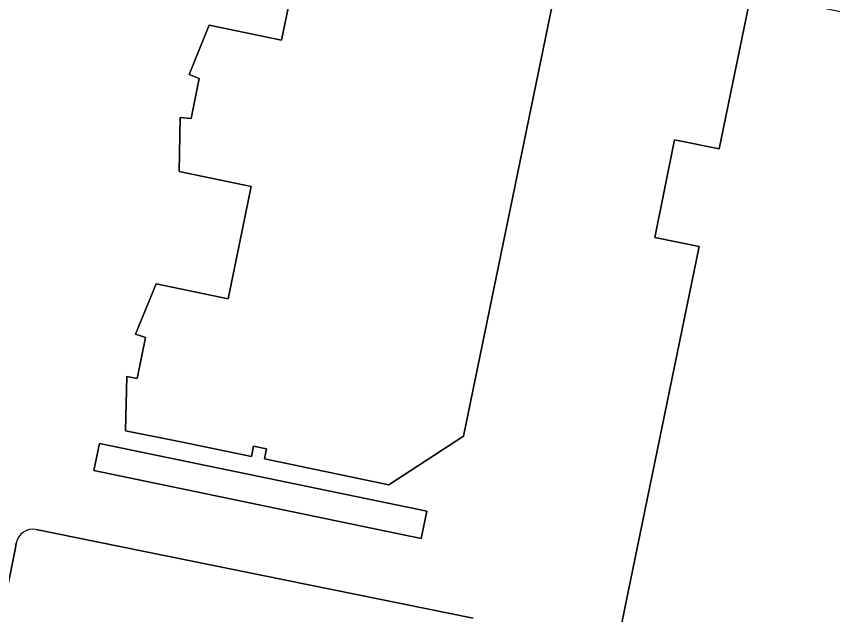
# Model space of a CAD drawing. Extents: x 157692 to 159674, y 381452 to 383291.
# Drawn here: x 158640.6 to 158712.8, y 382561.8 to 382614.7 of the extents above; entities that cross this region are included whole.
import ezdxf

# ---------------------------------------------------------------- set-up
doc = ezdxf.new("R2010")
doc.units = 0
for name, color, linetype in [('IMGEO_Erf', 7, 'Continuous'), ('IMGEO_Pand', 7, 'Continuous'), ('IMGEO_Parkeervlak_open', 7, 'Continuous')]:
    doc.layers.add(name, color=color, linetype=linetype)

msp = doc.modelspace()

# ---------------------------------------------------------------- linework, layer by layer
at = {"layer": 'IMGEO_Erf'}
for points in [[(158694.847, 382648.928), (158680.152, 382577.583), (158673.559, 382573.279), (158662.551, 382575.574), (158662.737, 382576.467), (158661.579, 382576.698), (158661.401, 382575.803), (158655.157, 382577.075), (158650.257, 382578.073), (158650.364, 382582.879), (158651.291, 382582.677), (158652.01, 382586.302), (158651.138, 382586.604), (158652.951, 382591.051), (158659.336, 382589.733), (158661.377, 382599.679), (158654.988, 382600.989), (158655.098, 382605.783), (158656.071, 382605.694), (158656.781, 382609.22), (158655.877, 382609.565), (158657.658, 382613.938), (158664.064, 382612.603), (158666.125, 382622.559)], [(158753.955, 382456.856), (158699.537, 382468.032), (158697.086, 382468.535), (158694.639, 382469.037), (158694.224, 382466.785), (158693.656, 382466.889), (158693.725, 382467.23), (158675.58, 382470.947), (158677.671, 382481.075), (158677.554, 382481.099), (158678.394, 382485.206), (158678.502, 382485.176), (158681.542, 382500), (158693.281, 382557.598), (158693.686, 382559.526), (158693.844, 382559.501), (158694.707, 382563.67), (158701.024, 382594.359), (158697.087, 382595.17), (158698.848, 382603.804), (158702.8, 382602.99), (158705.633, 382616.752)], [(158681.023, 382561.495), (158647.709, 382568.257), (158642.358, 382569.34)], [(158642.358, 382569.34), (158647.709, 382568.257), (158681.023, 382561.495)], [(158640.588, 382568.136), (158640.52, 382567.709), (158626.862, 382500), (158623.922, 382485.426), (158623.734, 382484.523)], [(158623.734, 382484.523), (158623.922, 382485.426), (158626.862, 382500), (158640.52, 382567.709), (158640.588, 382568.136)]]:
    msp.add_lwpolyline(points, dxfattribs=at)
msp.add_lwpolyline([(158647.44, 382574.561), (158647.953, 382576.938), (158676.93, 382570.961), (158676.42, 382568.53)], close=True, dxfattribs=at)
msp.add_arc((158642.076, 382567.851), 1.515, 79.28664, 169.16247, dxfattribs=at)
msp.add_arc((158642.076, 382567.851), 1.515, 79.28664, 169.16247, dxfattribs=at)
at = {"layer": 'IMGEO_Pand'}
msp.add_lwpolyline([(158666.125, 382622.559), (158664.064, 382612.603), (158657.658, 382613.938), (158655.877, 382609.565), (158656.781, 382609.22), (158656.071, 382605.694), (158655.098, 382605.783), (158654.988, 382600.989), (158661.377, 382599.679), (158659.336, 382589.733), (158652.951, 382591.051), (158651.138, 382586.604), (158652.01, 382586.302), (158651.291, 382582.677), (158650.364, 382582.879), (158650.257, 382578.073), (158655.157, 382577.075), (158661.401, 382575.803), (158661.579, 382576.698), (158662.737, 382576.467), (158662.551, 382575.574), (158673.559, 382573.279), (158680.152, 382577.583), (158694.847, 382648.928)], dxfattribs=at)
msp.add_lwpolyline([(158781.675, 382591.919), (158783.078, 382598.724), (158755.92, 382604.326), (158723.839, 382610.943), (158724.297, 382613.167), (158723.768, 382613.276), (158723.716, 382613.021), (158705.633, 382616.752), (158702.8, 382602.99), (158698.848, 382603.804), (158697.087, 382595.17), (158701.024, 382594.359), (158694.707, 382563.67), (158693.844, 382559.501), (158712.134, 382555.785), (158712.17, 382555.961), (158771.695, 382543.866), (158777.493, 382571.636)], close=True, dxfattribs=at)
at = {"layer": 'IMGEO_Parkeervlak_open'}
msp.add_lwpolyline([(158676.42, 382568.53), (158676.93, 382570.961), (158647.953, 382576.938), (158647.44, 382574.561)], close=True, dxfattribs=at)

doc.saveas('drawing.dxf')
